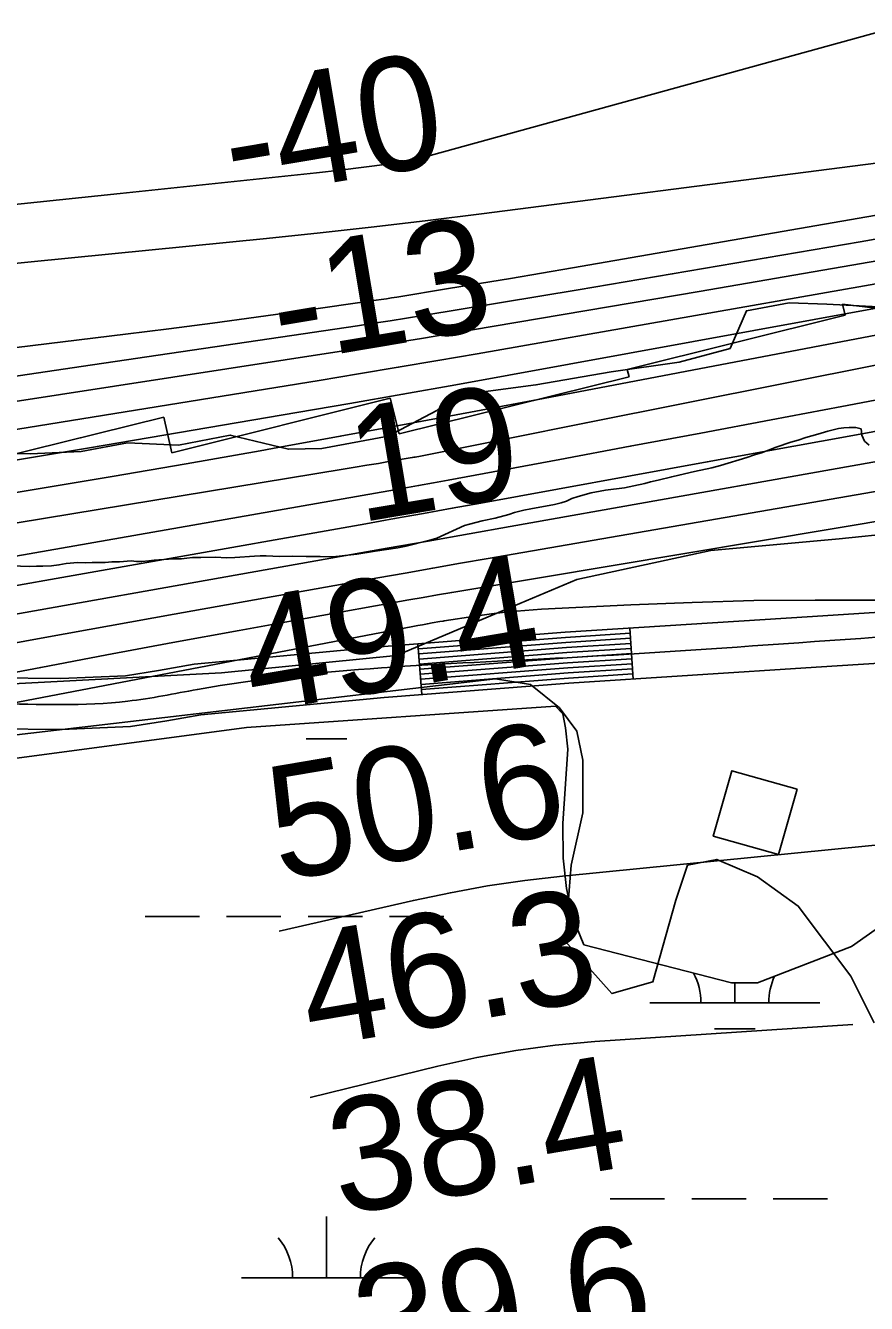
# Model space of a CAD drawing. Extents: x 3177185 to 3215018, y 812988 to 838321.
# Drawn here: x 3206103 to 3206598, y 826308 to 827060 of the extents above; entities that cross this region are included whole.
import ezdxf

# ---------------------------------------------------------------- set-up
doc = ezdxf.new("R2010")
doc.units = 0
for name, color, linetype in [('V-BLDG-OTLN', 7, 'Continuous'), ('V-RIVR-EDGE', 7, 'Continuous'), ('V-RIVR-RANG', 7, 'Continuous'), ('V-ROAD-CNTR', 7, 'Continuous'), ('V-RRAP-RVMT', 7, 'Continuous'), ('V-SITE-VEGE', 7, 'Continuous'), ('V-TOPO-DPTH', 7, 'Continuous'), ('V-TOPO-MAJR', 7, 'Continuous'), ('V-TOPO-MINR', 7, 'Continuous'), ('V-TOPO-WATR', 7, 'Continuous'), ('V-WETL-SWMP', 7, 'Continuous')]:
    doc.layers.add(name, color=color, linetype=linetype)

msp = doc.modelspace()

# ---------------------------------------------------------------- linework, layer by layer
at = {"layer": 'V-BLDG-OTLN'}
msp.add_lwpolyline([(3206557.58, 826610.32), (3206519.09, 826621.21), (3206508.2, 826582.72), (3206546.69, 826571.83)], close=True, dxfattribs=at)
at = {"layer": 'V-RIVR-EDGE'}
for points in [[(3206193.31, 826812.76), (3206223.75, 826818.77), (3206258.07, 826810.42), (3206277.63, 826810.81), (3206316.77, 826818.1), (3206345.5, 826833.25), (3206355.08, 826841.92), (3206403.78, 826848.32), (3206448.14, 826856.03), (3206488.14, 826861.58), (3206518.16, 826869.77), (3206527.77, 826891.91), (3206553, 826896.63), (3206575.16, 826895.71), (3206620.8, 826893.42), (3206655.13, 826890.29), (3206688.59, 826886.3), (3206762.47, 826880.03), (3206812.03, 826879.91), (3206867.69, 826889.77), (3206920.31, 826901.37)], [(3206075.07, 826808.27), (3206105.93, 826807.76), (3206135.92, 826808.99), (3206163.32, 826814.14), (3206193.31, 826812.76)]]:
    msp.add_lwpolyline(points, dxfattribs=at)
at = {"layer": 'V-ROAD-CNTR'}
for p, q in [((3206461.1, 826675.16), (3206459.19, 826705.1)), ((3206336.65, 826666.01), (3206334.32, 826695.92))]:
    msp.add_line(p, q, dxfattribs=at)
for points in [[(3206994.53, 826762.21), (3206891.7, 826741.46), (3206846.99, 826732.87), (3206802.37, 826727.03), (3206757.65, 826724.17), (3206712.43, 826721.29), (3206566.77, 826711.98), (3206421.07, 826702.66), (3206311.94, 826694.17), (3206202.47, 826683.88), (3206181.53, 826680.21), (3206162.02, 826677.05), (3206124, 826675.53), (3206085.22, 826675.77)], [(3207000.43, 826732.8), (3206897.5, 826712.03), (3206851.77, 826703.24), (3206805.27, 826697.16), (3206759.55, 826694.23), (3206714.33, 826691.35), (3206568.75, 826682.04), (3206423.19, 826672.74), (3206314.51, 826664.28), (3206206.47, 826654.13), (3206186.52, 826650.63), (3206165.04, 826647.15), (3206124.51, 826645.52), (3206084.75, 826645.77)], [(3206459.38, 826702.11), (3206421.29, 826699.67), (3206334.56, 826692.93)], [(3206459.57, 826699.11), (3206421.5, 826696.68), (3206334.79, 826689.93)], [(3206459.77, 826696.12), (3206421.71, 826693.69), (3206335.02, 826686.94)], [(3206459.96, 826693.13), (3206421.92, 826690.69), (3206335.25, 826683.95)], [(3206460.15, 826690.13), (3206422.13, 826687.7), (3206335.49, 826680.96)], [(3206460.34, 826687.14), (3206422.35, 826684.71), (3206335.72, 826677.97)], [(3206460.53, 826684.14), (3206422.56, 826681.72), (3206335.95, 826674.98)], [(3206460.72, 826681.15), (3206422.77, 826678.72), (3206336.19, 826671.99)], [(3206460.91, 826678.16), (3206422.98, 826675.73), (3206336.42, 826669)]]:
    msp.add_lwpolyline(points, dxfattribs=at)
msp.add_spline([(3208346.33, 826885.16), (3208115.92, 826852.91), (3207967.2, 826843.05), (3207845.12, 826830.71), (3207782.59, 826825.96), (3207729.15, 826803.04), (3207632.74, 826757.52), (3207576.82, 826732.57), (3207528.78, 826724.65), (3207465.82, 826728.3), (3207400.78, 826747.61), (3207285.14, 826774.24), (3207265.49, 826779.47), (3207234.16, 826783.24), (3207181.08, 826779.45), (3207100.43, 826767.97), (3206894.6, 826726.74), (3206803.82, 826712.09), (3206713.38, 826706.32), (3206422.13, 826687.7), (3206204.47, 826669.01), (3206163.53, 826662.1), (3206084.98, 826660.77), (3206033.07, 826662.23), (3205996, 826664.11), (3205951.21, 826658.68), (3205862.03, 826638.24), (3205753.41, 826610.47), (3205693.41, 826589.3), (3205596.74, 826559.25), (3205544.27, 826530.68), (3205492.93, 826508.83), (3205453.24, 826501.62), (3205394.63, 826492.48), (3205274.28, 826482.87), (3205179.86, 826479.13), (3205118.53, 826475.53), (3204988.81, 826459.41), (3204882.21, 826438.25), (3204738.79, 826408.78), (3204661.89, 826391.11), (3204557.87, 826358.52), (3204461.16, 826327.29), (3204416.41, 826311.32), (3204373.42, 826296.62), (3204363.58, 826281.8), (3204304.53, 826204.56), (3204208.99, 826114.97), (3204177.84, 826084.19), (3204147.84, 826061.29), (3204104.85, 826037.51), (3204030.25, 826008.34), (3203913.88, 825969.44), (3203861.88, 825949.2), (3203832.85, 825932.38), (3203796.87, 825899.63), (3203760.24, 825850.31), (3203678.17, 825721.85), (3203641.98, 825677.04), (3203591.59, 825626.37), (3203428.04, 825388.93), (3203355.58, 825313.94), (3203305.56, 825288.86), (3203268.85, 825278.81), (3203213.1, 825267.39), (3203162.42, 825259.45), (3203116.87, 825250.92), (3203049.7, 825231.64), (3202999.01, 825192.63), (3202832.75, 825055.41), (3202762.78, 824997.98), (3202671.39, 824938.05), (3202495.43, 824822.97), (3202258.52, 824637.83), (3202113.21, 824519.41), (3202089.04, 824490.21), (3202052.55, 824459.69), (3202001.9, 824428.31), (3201971.11, 824410.22), (3201927.52, 824384.2), (3201877.32, 824324.54), (3201830.51, 824267.07), (3201794.71, 824236.12), (3201692.13, 824156.95), (3201566.96, 824054.52), (3201483.79, 823975.05), (3201374.95, 823825.01), (3201313.76, 823770.44), (3201289.74, 823735.11), (3201250.3, 823687.81), (3201221.93, 823651.21), (3201184.91, 823588.03), (3201140.66, 823508.86), (3201081.78, 823436.05), (3201048.03, 823379.18), (3201034.54, 823326.01), (3201024.15, 823274.72)], degree=3, dxfattribs=at)
at = {"layer": 'V-RRAP-RVMT'}
for p, q in [((3206654.94, 826887.66), (3206584.34, 826895.73)), ((3206584.34, 826895.73), (3206585.94, 826889.29)), ((3206585.94, 826889.29), (3206457.63, 826857.42)), ((3206457.63, 826857.42), (3206458.68, 826853)), ((3206458.68, 826853), (3206323.23, 826819.44)), ((3206317.97, 826840.41), (3206189.43, 826808.28)), ((3206323.23, 826819.44), (3206317.97, 826840.41)), ((3206184.62, 826829.25), (3206056.15, 826797.46)), ((3206189.43, 826808.28), (3206184.62, 826829.25))]:
    msp.add_line(p, q, dxfattribs=at)
at = {"layer": 'V-SITE-VEGE'}
for points in [[(3206599.98, 826812.88), (3206597.23, 826815.22), (3206595.79, 826818.73), (3206595.25, 826822.38), (3206592.25, 826823.15), (3206588.34, 826823.26), (3206585.21, 826822.98), (3206582.08, 826822.58), (3206575.71, 826821.12), (3206569.72, 826819.27), (3206562.82, 826817.28), (3206558.27, 826815.7), (3206553.84, 826814.64), (3206545.25, 826811.73), (3206540.83, 826809.88), (3206536.67, 826808.31), (3206532.5, 826807.11), (3206527.95, 826805.53), (3206512.59, 826800.77), (3206507.38, 826799.44), (3206497.23, 826797.31), (3206487.98, 826795.06), (3206483.81, 826794.26), (3206475.74, 826792.14), (3206471.19, 826791.2), (3206467.93, 826790.28), (3206461.43, 826788.82), (3206455.96, 826787.75), (3206444.75, 826786.27), (3206441.63, 826785.73), (3206436.42, 826784.67), (3206428.74, 826782.68), (3206424.97, 826781.36), (3206421.85, 826779.91), (3206418.59, 826778.85), (3206414.69, 826777.93), (3206400.88, 826775.39), (3206396.72, 826774.46), (3206391.12, 826773.13), (3206387.87, 826772.07), (3206379.79, 826769.82), (3206372.24, 826768.23), (3206364.69, 826766.37), (3206361.7, 826765.44), (3206345.44, 826758.07), (3206341.28, 826756.88), (3206327.48, 826753.43), (3206322.4, 826752.37), (3206309.12, 826750.49), (3206298.31, 826748.61), (3206291.27, 826747.93), (3206288.02, 826747.4), (3206283.85, 826746.99), (3206276.68, 826747.21), (3206268.47, 826747.18), (3206260.52, 826747.41), (3206252.83, 826747.37), (3206245.01, 826747.6), (3206241.49, 826747.58), (3206238.1, 826747.44), (3206226.51, 826746.6), (3206221.69, 826746.58), (3206214.91, 826746.81), (3206206.44, 826746.78), (3206201.62, 826746.62)], [(3206088.31, 826671.92), (3206218.68, 826678.79), (3206321.6, 826689.09), (3206386.79, 826716.55), (3206427.96, 826733.71), (3206506.87, 826750.87), (3206582.35, 826757.74), (3206616.66, 826761.17), (3206674.98, 826754.31), (3206733.31, 826750.87), (3206781.34, 826754.31), (3206846.52, 826761.17), (3206897.98, 826771.47), (3206976.89, 826788.63)], [(3206201.62, 826746.62), (3206198.23, 826746.35), (3206195.1, 826745.95), (3206190.15, 826745.92), (3206179.08, 826745.09), (3206175.82, 826744.82), (3206171.65, 826744.28), (3206168.53, 826744.4), (3206165.53, 826744.64), (3206158.62, 826744.09), (3206154.06, 826744.07), (3206150.15, 826743.79), (3206142.46, 826743.76), (3206138.81, 826743.61), (3206134.12, 826743.72), (3206127.22, 826743.17), (3206122.92, 826742.37), (3206118.62, 826741.83), (3206113.41, 826741.55), (3206109.77, 826741.53), (3206105.85, 826741.38), (3206094.77, 826741.72)], [(3206602.93, 826472.83), (3206589.21, 826500.3), (3206558.33, 826541.48), (3206534.32, 826558.65), (3206510.3, 826568.95), (3206493.15, 826565.51), (3206486.28, 826544.92), (3206472.56, 826496.86), (3206448.55, 826490), (3206421.1, 826520.89), (3206424.53, 826565.51), (3206431.39, 826596.41), (3206431.39, 826627.3), (3206427.96, 826644.46), (3206417.67, 826658.19), (3206400.51, 826671.92), (3206379.93, 826675.36), (3206057.43, 826637.6)]]:
    msp.add_lwpolyline(points, dxfattribs=at)
at = {"layer": 'V-TOPO-DPTH'}
for points in [[(3206977.21, 827158.44), (3206330.16, 826980.22), (3206316.31, 826978.22), (3206302.44, 826976.35), (3206288.55, 826974.67), (3206274.65, 826973.12), (3206158.99, 826961.03), (3206087.23, 826953.57), (3206015.48, 826946.15), (3205943.71, 826938.8), (3205871.95, 826931.51), (3205590.12, 826902.99), (3205566.37, 826900.54), (3205542.63, 826898.02), (3205518.89, 826895.39), (3205495.17, 826892.7), (3204707.34, 826801.65)], [(3204707.34, 826801.65), (3205495.17, 826892.7), (3205518.89, 826895.39), (3205542.63, 826898.02), (3205566.37, 826900.54), (3205590.12, 826902.99), (3205871.95, 826931.51), (3205943.71, 826938.8), (3206015.48, 826946.15), (3206087.23, 826953.57), (3206158.99, 826961.03), (3206274.65, 826973.12), (3206288.55, 826974.67), (3206302.44, 826976.35), (3206316.31, 826978.22), (3206330.16, 826980.22), (3206977.21, 827158.44)], [(3205609.98, 826810.71), (3206162.07, 826878.13), (3206187.72, 826881.34), (3206213.36, 826884.65), (3206238.97, 826888.12), (3206264.57, 826891.7), (3206309.67, 826898.13), (3206312.71, 826898.57), (3206315.75, 826899.03), (3206318.79, 826899.5), (3206321.83, 826899.99), (3206352.28, 826904.95), (3206370.54, 826907.95), (3206388.8, 826910.98), (3206407.04, 826914.08), (3206425.28, 826917.21), (3207212.68, 827053.5)], [(3207212.68, 827053.5), (3206425.28, 826917.21), (3206407.04, 826914.08), (3206388.8, 826910.98), (3206370.54, 826907.95), (3206352.28, 826904.95), (3206321.83, 826899.99), (3206318.79, 826899.5), (3206315.75, 826899.03), (3206312.71, 826898.57), (3206309.67, 826898.13), (3206264.57, 826891.7), (3206238.97, 826888.12), (3206213.36, 826884.65), (3206187.72, 826881.34), (3206162.07, 826878.13), (3205609.98, 826810.71)], [(3204623.99, 826706.01), (3205188.92, 826811.54), (3205248.34, 826822.14), (3205307.87, 826832.09), (3205367.55, 826841.08), (3205427.34, 826849.41), (3205532.8, 826863.25), (3205539.93, 826864.15), (3205547.07, 826865.01), (3205554.22, 826865.81), (3205561.37, 826866.56), (3205618.01, 826872.27), (3205653.48, 826875.83), (3205688.95, 826879.38), (3205724.43, 826882.92), (3205759.91, 826886.44), (3206245.12, 826934.51), (3206276.82, 826937.79), (3206308.5, 826941.25), (3206340.15, 826945), (3206371.78, 826948.93), (3206781.17, 827001.65), (3206856.26, 827011.73), (3206931.26, 827022.38)], [(3204623.99, 826706.01), (3205188.92, 826811.54), (3205248.34, 826822.14), (3205307.87, 826832.09), (3205367.55, 826841.08), (3205427.34, 826849.41), (3205532.8, 826863.25), (3205539.93, 826864.15), (3205547.07, 826865.01), (3205554.22, 826865.81), (3205561.37, 826866.56), (3205618.01, 826872.27), (3205653.48, 826875.83), (3205688.95, 826879.38), (3205724.43, 826882.92), (3205759.91, 826886.44), (3206245.12, 826934.51), (3206276.82, 826937.79), (3206308.5, 826941.25), (3206340.15, 826945), (3206371.78, 826948.93), (3206781.17, 827001.65), (3206856.26, 827011.73), (3206931.26, 827022.38)], [(3207193.24, 827025.82), (3206859.13, 826965.94), (3206769.39, 826949.99), (3206679.63, 826934.21), (3206589.82, 826918.69), (3206499.98, 826903.33), (3206352.46, 826878.33), (3206336.36, 826875.64), (3206320.24, 826872.99), (3206304.11, 826870.42), (3206287.98, 826867.9), (3205697.53, 826776.98)], [(3205697.53, 826776.98), (3206287.98, 826867.9), (3206304.11, 826870.42), (3206320.24, 826872.99), (3206336.36, 826875.64), (3206352.46, 826878.33), (3206499.98, 826903.33), (3206589.82, 826918.69), (3206679.63, 826934.21), (3206769.39, 826949.99), (3206859.13, 826965.94), (3207193.24, 827025.82)], [(3207127.66, 826964.37), (3206433.31, 826825.98), (3206417.71, 826822.86), (3206402.1, 826819.73), (3206386.49, 826816.6), (3206370.89, 826813.45), (3206343.59, 826807.94), (3206339.68, 826807.16), (3206337.72, 826806.79), (3206335.76, 826806.42), (3206332.67, 826805.84), (3206331.84, 826805.69), (3206331.01, 826805.54), (3206318.02, 826803.3), (3206311.1, 826802.11), (3206304.19, 826800.94), (3206297.27, 826799.78), (3206290.35, 826798.64), (3205649.85, 826693.38)], [(3206935.5, 826954), (3206859.25, 826940.03), (3206783, 826926.09), (3206387.84, 826853.97), (3206356.65, 826848.34), (3206325.45, 826842.79), (3206294.22, 826837.35), (3206262.98, 826832), (3206140.9, 826811.32), (3206048.59, 826795.84), (3205956.24, 826780.55), (3205863.84, 826765.56), (3205771.41, 826750.77), (3205638.35, 826729.7), (3205605.63, 826724.47), (3205572.93, 826719.17), (3205540.24, 826713.77), (3205507.56, 826708.3), (3205426.39, 826694.59), (3205353.22, 826681.77), (3205280.15, 826668.38), (3205207.26, 826654.11), (3205134.47, 826639.25), (3204687.53, 826545.24)], [(3204687.53, 826545.24), (3205134.47, 826639.25), (3205207.26, 826654.11), (3205280.15, 826668.38), (3205353.22, 826681.77), (3205426.39, 826694.59), (3205507.56, 826708.3), (3205540.24, 826713.77), (3205572.93, 826719.17), (3205605.63, 826724.47), (3205638.35, 826729.7), (3205771.41, 826750.77), (3205863.84, 826765.56), (3205956.24, 826780.55), (3206048.59, 826795.84), (3206140.9, 826811.32), (3206262.98, 826832), (3206294.22, 826837.35), (3206325.45, 826842.79), (3206356.65, 826848.34), (3206387.84, 826853.97), (3206783, 826926.09), (3206859.25, 826940.03), (3206935.5, 826954)]]:
    msp.add_lwpolyline(points, dxfattribs=at)
at = {"layer": 'V-TOPO-MAJR'}
msp.add_lwpolyline([(3206028.83, 826701.08), (3206291.95, 826747.81), (3206316.14, 826752.11), (3206340.34, 826756.4), (3206364.54, 826760.7), (3206388.73, 826764.99), (3206654.13, 826812.07), (3206754.35, 826829.93), (3206854.57, 826847.87), (3206954.75, 826865.96)], dxfattribs=at)
at = {"layer": 'V-TOPO-MINR'}
for points in [[(3204707.34, 826801.65), (3205495.17, 826892.7), (3205518.89, 826895.39), (3205542.63, 826898.02), (3205566.37, 826900.54), (3205590.12, 826902.99), (3205871.95, 826931.51), (3205943.71, 826938.8), (3206015.48, 826946.15), (3206087.23, 826953.57), (3206158.99, 826961.03), (3206274.65, 826973.12), (3206288.55, 826974.67), (3206302.44, 826976.35), (3206316.31, 826978.22), (3206330.16, 826980.22), (3206977.21, 827158.44)], [(3205609.98, 826810.71), (3206162.07, 826878.13), (3206187.72, 826881.34), (3206213.36, 826884.65), (3206238.97, 826888.12), (3206264.57, 826891.7), (3206309.67, 826898.13), (3206312.71, 826898.57), (3206315.75, 826899.03), (3206318.79, 826899.5), (3206321.83, 826899.99), (3206352.28, 826904.95), (3206370.54, 826907.95), (3206388.8, 826910.98), (3206407.04, 826914.08), (3206425.28, 826917.21), (3207212.68, 827053.5)], [(3204851.74, 826642.72), (3205540.03, 826771.43), (3205551.61, 826773.52), (3205563.2, 826775.52), (3205574.81, 826777.37), (3205586.44, 826779.12), (3205791.89, 826808.83), (3205879.6, 826821.55), (3205967.3, 826834.32), (3206054.98, 826847.17), (3206142.66, 826860.07), (3206298.81, 826883.1), (3206308.4, 826884.55), (3206317.99, 826886.02), (3206327.57, 826887.55), (3206337.15, 826889.12), (3206428.74, 826904.34), (3206484.09, 826913.63), (3206539.43, 826923.02), (3206594.73, 826932.57), (3206650.02, 826942.24), (3207202.96, 827039.69)], [(3204623.99, 826706.01), (3205188.92, 826811.54), (3205248.34, 826822.14), (3205307.87, 826832.09), (3205367.55, 826841.08), (3205427.34, 826849.41), (3205532.8, 826863.25), (3205539.93, 826864.15), (3205547.07, 826865.01), (3205554.22, 826865.81), (3205561.37, 826866.56), (3205618.01, 826872.27), (3205653.48, 826875.83), (3205688.95, 826879.38), (3205724.43, 826882.92), (3205759.91, 826886.44), (3206245.12, 826934.51), (3206276.82, 826937.79), (3206308.5, 826941.25), (3206340.15, 826945), (3206371.78, 826948.93), (3206781.17, 827001.65), (3206856.26, 827011.73), (3206931.26, 827022.38)], [(3205697.53, 826776.98), (3206287.98, 826867.9), (3206304.11, 826870.42), (3206320.24, 826872.99), (3206336.36, 826875.64), (3206352.46, 826878.33), (3206499.98, 826903.33), (3206589.82, 826918.69), (3206679.63, 826934.21), (3206769.39, 826949.99), (3206859.13, 826965.94), (3207193.24, 827025.82)], [(3204695.32, 826557.19), (3205370.6, 826700.91), (3205403.69, 826707.76), (3205436.82, 826714.35), (3205470.03, 826720.57), (3205503.29, 826726.53), (3205536.59, 826732.22), (3205569.92, 826737.79), (3205603.28, 826743.17), (3205636.65, 826748.44), (3205657, 826751.59), (3205700.56, 826758.38), (3205744.1, 826765.23), (3205787.64, 826772.16), (3205831.17, 826779.14), (3206276.09, 826850.97), (3206299.41, 826854.78), (3206322.71, 826858.66), (3206346, 826862.63), (3206369.27, 826866.66), (3206597.36, 826906.65), (3206704.28, 826925.5), (3206811.17, 826944.49), (3206918.03, 826963.68)], [(3205649.85, 826693.38), (3206290.35, 826798.64), (3206297.27, 826799.78), (3206304.19, 826800.94), (3206311.1, 826802.11), (3206318.02, 826803.3), (3206331.01, 826805.54), (3206331.84, 826805.69), (3206332.67, 826805.84), (3206335.76, 826806.42), (3206337.72, 826806.79), (3206339.68, 826807.16), (3206343.59, 826807.94), (3206370.89, 826813.45), (3206386.49, 826816.6), (3206402.1, 826819.73), (3206417.71, 826822.86), (3206433.31, 826825.98), (3207127.66, 826964.37)], [(3204867.99, 826549.77), (3204923.62, 826559.17), (3204979.35, 826568.01), (3205521.54, 826649.66), (3205552.1, 826654.32), (3205582.64, 826659.04), (3205613.17, 826663.86), (3205643.69, 826668.76), (3205674.19, 826673.76), (3205704.68, 826678.84), (3205735.15, 826684.04), (3205765.6, 826689.31), (3206317.22, 826785.95), (3206325.97, 826787.5), (3206334.71, 826789.06), (3206343.45, 826790.65), (3206352.18, 826792.25), (3206417.82, 826804.42), (3206459.36, 826812.15), (3206500.9, 826819.93), (3206542.42, 826827.76), (3206583.94, 826835.63), (3207166.28, 826946.49)], [(3204914.71, 826582.23), (3205024.47, 826604.34), (3205134.4, 826625.53), (3205244.59, 826645.33), (3205354.95, 826664.21), (3205529.29, 826692.91), (3205552.61, 826696.73), (3205575.94, 826700.55), (3205599.26, 826704.34), (3205622.59, 826708.12), (3206067, 826779.91), (3206110.65, 826787.07), (3206154.27, 826794.37), (3206197.85, 826801.88), (3206241.42, 826809.54), (3206248.59, 826810.82), (3206288.53, 826818.01), (3206328.46, 826825.3), (3206368.36, 826832.73), (3206408.25, 826840.26), (3206959.36, 826945.26)], [(3205787.5, 826675.46), (3206303.63, 826766.59), (3206320.59, 826769.59), (3206337.54, 826772.62), (3206354.5, 826775.66), (3206371.44, 826778.73), (3206504.72, 826802.92), (3206588.3, 826818.16), (3206671.86, 826833.47), (3206755.4, 826848.9), (3206838.92, 826864.41), (3207190.33, 826929.92)], [(3204863.58, 826451.98), (3204929.86, 826464.75), (3204996.21, 826477.09), (3205062.63, 826489.15), (3205525.02, 826571.56), (3205559.88, 826577.83), (3205594.73, 826584.17), (3205629.55, 826590.63), (3205664.37, 826597.17), (3206112.24, 826682.03), (3206151.13, 826689.34), (3206190.03, 826696.58), (3206228.96, 826703.7), (3206267.9, 826710.75), (3206329.05, 826721.73), (3206337.43, 826723.22), (3206345.81, 826724.69), (3206354.19, 826726.13), (3206362.58, 826727.55), (3207137.56, 826857.15)], [(3204890.83, 826475.4), (3205005.59, 826497.52), (3205120.45, 826519.14), (3205235.44, 826540.01), (3205350.52, 826560.39), (3205540.29, 826593.35), (3205566.04, 826597.88), (3205591.77, 826602.48), (3205617.49, 826607.17), (3205643.19, 826611.94), (3205886.36, 826657.54), (3205962.42, 826671.7), (3206038.5, 826685.73), (3206114.62, 826699.56), (3206190.77, 826713.26), (3206310.62, 826734.67), (3206326.86, 826737.56), (3206343.09, 826740.43), (3206359.34, 826743.27), (3206375.58, 826746.09), (3206948.59, 826845.27)], [(3205597.69, 826565.84), (3205641.61, 826574.12), (3205685.52, 826582.47), (3206331.4, 826706.06), (3206334.25, 826706.6), (3206337.09, 826707.14), (3206339.93, 826707.66), (3206342.78, 826708.18), (3206347.23, 826708.99), (3206349.1, 826709.31), (3206349.72, 826709.41), (3206367.94, 826712.23), (3206377.68, 826713.59), (3206387.45, 826714.74), (3206397.25, 826715.58), (3206407.07, 826716.22), (3206459.73, 826718.81), (3206495.9, 826720.27), (3206532.07, 826721.29), (3206568.27, 826721.65), (3206604.46, 826721.58), (3206770.53, 826719.74), (3206856.37, 826719.8), (3206942.16, 826721.21)], [(3206989.61, 826597.18), (3206882.62, 826596.93), (3206775.74, 826591.94), (3206668.93, 826583.78), (3206419.44, 826559.16), (3206397.34, 826556.55), (3206375.33, 826553.39), (3206353.46, 826549.39), (3206331.67, 826544.83), (3206252.6, 826526.7)], [(3206590.49, 826471.81), (3206438.54, 826461.72), (3206415.21, 826459.55), (3206392, 826456.56), (3206368.98, 826452.36), (3206346.1, 826447.34), (3206270.92, 826428.76)]]:
    msp.add_lwpolyline(points, dxfattribs=at)
at = {"layer": 'V-TOPO-WATR'}
msp.add_lwpolyline([(3204687.53, 826545.24), (3205134.47, 826639.25), (3205207.26, 826654.11), (3205280.15, 826668.38), (3205353.22, 826681.77), (3205426.39, 826694.59), (3205507.56, 826708.3), (3205540.24, 826713.77), (3205572.93, 826719.17), (3205605.63, 826724.47), (3205638.35, 826729.7), (3205771.41, 826750.77), (3205863.84, 826765.56), (3205956.24, 826780.55), (3206048.59, 826795.84), (3206140.9, 826811.32), (3206262.98, 826832), (3206294.22, 826837.35), (3206325.45, 826842.79), (3206356.65, 826848.34), (3206387.84, 826853.97), (3206783, 826926.09), (3206859.25, 826940.03), (3206935.5, 826954)], dxfattribs=at)
at = {"layer": 'V-WETL-SWMP'}
for p, q in [((3206415.25, 826659.25), (3206233.38, 826646.65)), ((3206419.56, 826654.71), (3206415.25, 826659.25)), ((3206421.21, 826646.4), (3206419.56, 826654.71)), ((3206233.38, 826646.65), (3205879.69, 826599.21)), ((3206422.6, 826633.79), (3206421.21, 826646.4)), ((3206268.48, 826640), (3206292.48, 826640)), ((3206419.57, 826590.04), (3206422.6, 826633.79)), ((3206419.93, 826569.65), (3206419.57, 826590.04)), ((3206421.89, 826551.95), (3206419.93, 826569.65)), ((3206644.3, 826556.42), (3206589.73, 826517.81)), ((3206425.45, 826534.53), (3206421.89, 826551.95)), ((3206173.63, 826535.36), (3206205.63, 826535.36)), ((3206221.63, 826535.36), (3206253.63, 826535.36)), ((3206269.63, 826535.36), (3206301.63, 826535.36)), ((3206317.63, 826535.36), (3206349.63, 826535.36)), ((3206431.96, 826518.73), (3206425.45, 826534.53)), ((3206518.99, 826496.3), (3206431.96, 826518.73)), ((3206589.73, 826517.81), (3206534.29, 826496.37)), ((3206534.29, 826496.37), (3206518.99, 826496.3)), ((3206520.95, 826484.61), (3206520.95, 826496.31)), ((3206470.95, 826484.61), (3206570.95, 826484.61)), ((3206508.95, 826469.18), (3206532.95, 826469.18)), ((3206447.54, 826369.18), (3206479.54, 826369.18)), ((3206495.54, 826369.18), (3206527.54, 826369.18)), ((3206543.54, 826369.18), (3206575.54, 826369.18)), ((3206280.48, 826322.75), (3206280.48, 826358.75)), ((3206230.48, 826322.75), (3206330.48, 826322.75))]:
    msp.add_line(p, q, dxfattribs=at)
for centre, start, end in [((3206465.71, 826485.09), 359.22818, 28.81532), ((3206576.19, 826485.09), 154.4765, 180.77183), ((3206225.23, 826323.23), 359.22818, 40.77184), ((3206335.72, 826323.23), 139.22818, 180.77183)]:
    msp.add_arc(centre, 35.25, start, end, dxfattribs=at)

# ---------------------------------------------------------------- texts
at = {"layer": 'V-RIVR-RANG'}
for s, rotation, p in [('-40', 9.55042, (3206225.25, 826957.44)), ('-13', 9.55042, (3206253.42, 826860.78)), ('19', 9.55042, (3206299.8, 826767.18)), ('49.4', 9.63833, (3206237.27, 826655.07)), ('50.6', 9.63833, (3206252.44, 826556.21)), ('46.3', 9.63833, (3206271.25, 826457.98)), ('38.4', 9.63833, (3206288.24, 826359.43)), ('39.6', 9.63833, (3206303.41, 826260.57))]:
    msp.add_text(s, height=67, rotation=rotation, dxfattribs=at).set_placement(p)

doc.saveas('drawing.dxf')
